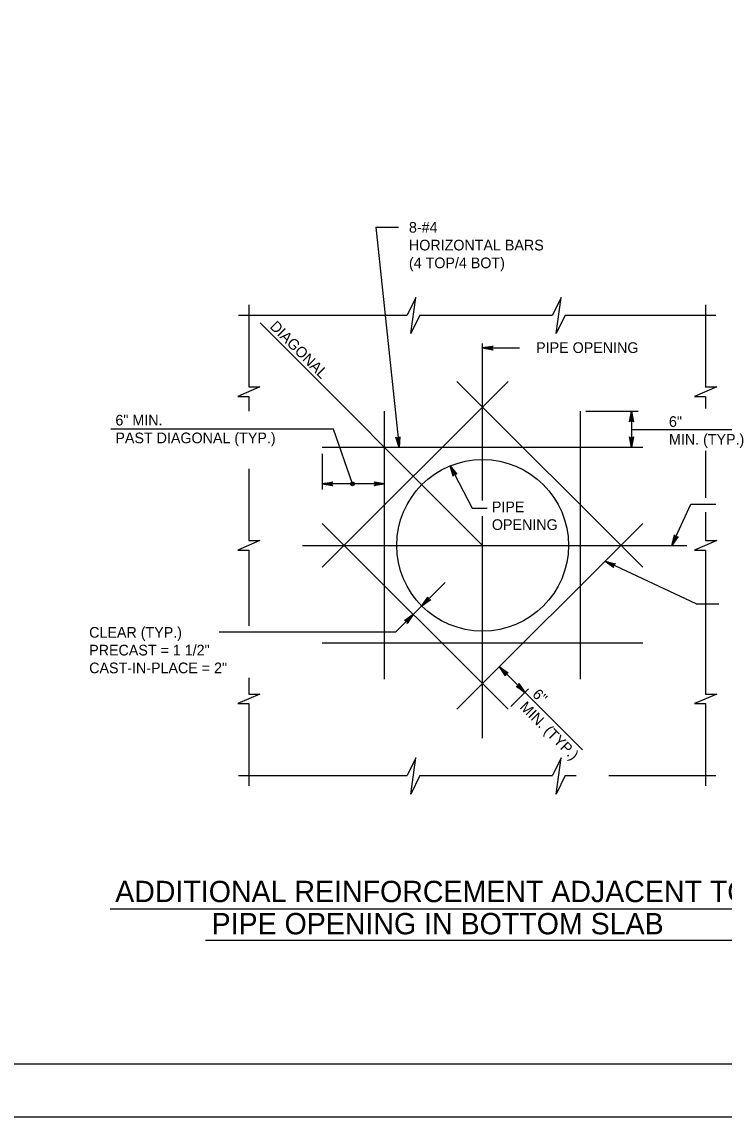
# Model space of a CAD drawing. Extents: x -6420 to 49575, y -4552 to 11624.
# Drawn here: x 8339 to 8986, y -2018 to -1007 of the extents above; entities that cross this region are included whole.
import ezdxf

# ---------------------------------------------------------------- set-up
doc = ezdxf.new("R2010")
doc.units = 0
doc.layers.add('1', color=7, linetype='Continuous')
doc.layers.add('PLT-BNDY', color=7, linetype='Continuous')

msp = doc.modelspace()

# ---------------------------------------------------------------- linework, layer by layer
at = {"layer": '1'}
for p, q in [((8665, -1196.7), (8685.8, -1196.7)), ((8665, -1196.7), (8686.4, -1400)), ((8538.4, -1277.8), (8694, -1277.8)), ((8705.6, -1277.8), (8828, -1277.8)), ((8839.6, -1277.8), (8978.6, -1277.8)), ((8763.4, -1490.3), (8558.2, -1285.1)), ((8763.4, -1448.8), (8763.4, -1304.1)), ((8763.4, -1308.2), (8797.4, -1308.2)), ((8787, -1339), (8615.5, -1510.5)), ((8911.3, -1510.5), (8739.8, -1339)), ((8673.1, -1613.9), (8673.1, -1366.6)), ((8853.7, -1613.9), (8853.7, -1366.6)), ((8858.7, -1366.6), (8906.8, -1366.6)), ((8900.8, -1366.6), (8900.8, -1400)), ((8900.8, -1383.3), (9034.7, -1383.3)), ((8911.3, -1400), (8615.5, -1400)), ((8615.5, -1405.8), (8615.5, -1438.7)), ((8673.1, -1433.6), (8615.5, -1433.6)), ((8763.4, -1668.2), (8763.4, -1463.3)), ((8787, -1641.5), (8615.5, -1470)), ((8911.3, -1470), (8739.8, -1641.5)), ((8597.4, -1490.3), (8951.7, -1490.3)), ((8960.5, -1544.4), (8876.4, -1505)), ((8683.5, -1570.1), (8728.9, -1524.7)), ((8960.5, -1544.4), (8981.3, -1544.4)), ((8520.6, -1570.1), (8683.5, -1570.1)), ((8911.3, -1580.5), (8615.5, -1580.5)), ((8778.9, -1602.4), (8855.5, -1679)), ((8789.4, -1639.1), (8805.8, -1622.7)), ((8538.4, -1702.8), (8694, -1702.8)), ((8705.6, -1702.8), (8828, -1702.8)), ((8839.6, -1702.8), (8849.8, -1702.8)), ((8879.9, -1702.8), (8978.6, -1702.8)), ((8419.9, -1825.6), (9126.5, -1825.6)), ((8508, -1854.7), (9038.4, -1854.7))]:
    msp.add_line(p, q, dxfattribs=at)
for points in [[(10082.3, -1968.6), (10082.3, -118.2), (7503.5, -118.2), (7503.5, -1968.6), (10082.3, -1968.6), (10082.3, -1882.1), (9426.1, -1882.1), (9426.1, -1669.9), (10082.3, -1669.9), (10082.3, -1574.9), (9426.1, -1574.9), (9426.1, -1968.6), (9684.6, -1968.6), (9684.6, -1882.1), (9684.6, -1968.6), (9937.3, -1968.6), (9937.3, -1882.1), (9937.3, -1922.6), (10082.3, -1922.6)], [(8705.6, -1277.8), (8697.2, -1294.8), (8701.8, -1261.5), (8694, -1277.8)], [(8839.6, -1277.8), (8831.2, -1294.8), (8835.8, -1261.5), (8828, -1277.8)], [(8547.9, -1268.3), (8547.9, -1344.2), (8558.1, -1344.2), (8537.7, -1353), (8547.9, -1353), (8547.9, -1366.4)], [(8969.1, -1268.3), (8969.1, -1344.2), (8979.4, -1344.2), (8958.9, -1353), (8969.1, -1353), (8969.1, -1364.1)], [(8763.4, -1308.2), (8773.2, -1306.4), (8772.8, -1306.7), (8772.4, -1306.9), (8772.2, -1307.3), (8772, -1307.6), (8772, -1307.9), (8771.9, -1308.2), (8772, -1308.6), (8772, -1308.9), (8772.2, -1309.2), (8772.4, -1309.5), (8772.8, -1309.8), (8773.2, -1310.1), (8763.4, -1308.2), (8772.8, -1309.8), (8772.4, -1309.5), (8763.4, -1308.2), (8772.2, -1309.2), (8772, -1308.9), (8763.4, -1308.2), (8772, -1308.6), (8771.9, -1308.2), (8763.4, -1308.2), (8772, -1307.9), (8772, -1307.6), (8763.4, -1308.2), (8772.2, -1307.3), (8772.4, -1306.9), (8763.4, -1308.2), (8772.8, -1306.7)], [(8900.8, -1366.6), (8902.6, -1376.4), (8902.3, -1376.1), (8902.1, -1375.7), (8901.7, -1375.5), (8901.4, -1375.3), (8901.1, -1375.2), (8900.8, -1375.2), (8900.4, -1375.2), (8900.1, -1375.3), (8899.8, -1375.5), (8899.5, -1375.7), (8899.2, -1376.1), (8898.9, -1376.4), (8900.8, -1366.6), (8899.2, -1376.1), (8899.5, -1375.7), (8900.8, -1366.6), (8899.8, -1375.5), (8900.1, -1375.3), (8900.8, -1366.6), (8900.4, -1375.2), (8900.8, -1375.2), (8900.8, -1366.6), (8901.1, -1375.2), (8901.4, -1375.3), (8900.8, -1366.6), (8901.7, -1375.5), (8902.1, -1375.7), (8900.8, -1366.6), (8902.3, -1376.1)], [(8643.5, -1433.6), (8626, -1383), (8420.6, -1383)], [(8686.4, -1400), (8683.5, -1390.4), (8683.8, -1390.8), (8684.1, -1391.1), (8684.5, -1391.3), (8684.8, -1391.4), (8685.2, -1391.5), (8685.5, -1391.5), (8685.8, -1391.4), (8686.1, -1391.3), (8686.4, -1391.1), (8686.7, -1390.9), (8687, -1390.5), (8687.2, -1390.1), (8686.4, -1400), (8687, -1390.5), (8686.7, -1390.9), (8686.4, -1400), (8686.4, -1391.1), (8686.1, -1391.3), (8686.4, -1400), (8685.8, -1391.4), (8685.5, -1391.5), (8686.4, -1400), (8685.2, -1391.5), (8684.8, -1391.4), (8686.4, -1400), (8684.5, -1391.3), (8684.1, -1391.1), (8686.4, -1400), (8683.8, -1390.8)], [(8900.8, -1400), (8898.9, -1390.2), (8899.2, -1390.6), (8899.5, -1390.9), (8899.8, -1391.1), (8900.1, -1391.3), (8900.4, -1391.4), (8900.8, -1391.4), (8901.1, -1391.4), (8901.4, -1391.3), (8901.7, -1391.1), (8902.1, -1390.9), (8902.3, -1390.6), (8902.6, -1390.2), (8900.8, -1400), (8902.3, -1390.6), (8902.1, -1390.9), (8900.8, -1400), (8901.7, -1391.1), (8901.4, -1391.3), (8900.8, -1400), (8901.1, -1391.4), (8900.8, -1391.4), (8900.8, -1400), (8900.4, -1391.4), (8900.1, -1391.3), (8900.8, -1400), (8899.8, -1391.1), (8899.5, -1390.9), (8900.8, -1400), (8899.2, -1390.6)], [(8969.1, -1403.2), (8969.1, -1446.6)], [(8547.9, -1419.6), (8547.9, -1485.8), (8558.1, -1485.8), (8537.7, -1494.7), (8547.9, -1494.7), (8547.9, -1564.6)], [(8733.5, -1416.9), (8753.9, -1456.1), (8767.7, -1456.1)], [(8733.5, -1416.9), (8739.6, -1424.7), (8739.2, -1424.5), (8738.8, -1424.3), (8738.4, -1424.3), (8738, -1424.2), (8737.7, -1424.3), (8737.4, -1424.4), (8737.1, -1424.6), (8736.9, -1424.8), (8736.7, -1425.2), (8736.5, -1425.5), (8736.4, -1425.9), (8736.4, -1426.4), (8733.5, -1416.9), (8736.4, -1425.9), (8736.5, -1425.5), (8733.5, -1416.9), (8736.7, -1425.2), (8736.9, -1424.8), (8733.5, -1416.9), (8737.1, -1424.6), (8737.4, -1424.4), (8733.5, -1416.9), (8737.7, -1424.3), (8738, -1424.2), (8733.5, -1416.9), (8738.4, -1424.3), (8738.8, -1424.3), (8733.5, -1416.9), (8739.2, -1424.5)], [(8615.5, -1433.6), (8625.3, -1431.8), (8624.9, -1432), (8624.5, -1432.3), (8624.3, -1432.6), (8624.1, -1432.9), (8624.1, -1433.3), (8624, -1433.6), (8624.1, -1433.9), (8624.1, -1434.2), (8624.3, -1434.6), (8624.5, -1434.9), (8624.9, -1435.2), (8625.3, -1435.4), (8615.5, -1433.6), (8624.9, -1435.2), (8624.5, -1434.9), (8615.5, -1433.6), (8624.3, -1434.6), (8624.1, -1434.2), (8615.5, -1433.6), (8624.1, -1433.9), (8624, -1433.6), (8615.5, -1433.6), (8624.1, -1433.3), (8624.1, -1432.9), (8615.5, -1433.6), (8624.3, -1432.6), (8624.5, -1432.3), (8615.5, -1433.6), (8624.9, -1432)], [(8673.1, -1433.6), (8663.3, -1435.4), (8663.7, -1435.2), (8664.1, -1434.9), (8664.3, -1434.6), (8664.5, -1434.2), (8664.5, -1433.9), (8664.6, -1433.6), (8664.5, -1433.3), (8664.5, -1432.9), (8664.3, -1432.6), (8664.1, -1432.3), (8663.7, -1432), (8663.3, -1431.8), (8673.1, -1433.6), (8663.7, -1432), (8664.1, -1432.3), (8673.1, -1433.6), (8664.3, -1432.6), (8664.5, -1432.9), (8673.1, -1433.6), (8664.5, -1433.3), (8664.6, -1433.6), (8673.1, -1433.6), (8664.5, -1433.9), (8664.5, -1434.2), (8673.1, -1433.6), (8664.3, -1434.6), (8664.1, -1434.9), (8673.1, -1433.6), (8663.7, -1435.2)], [(8938, -1490.3), (8955.4, -1452.4), (8978.6, -1452.4)], [(8969.1, -1459.7), (8969.1, -1485.8), (8979.4, -1485.8), (8958.9, -1494.7), (8969.1, -1494.7), (8969.1, -1613.8)], [(8938, -1490.3), (8940.4, -1480.7), (8940.5, -1481.1), (8940.5, -1481.6), (8940.8, -1481.9), (8941, -1482.2), (8941.2, -1482.4), (8941.5, -1482.6), (8941.8, -1482.7), (8942.2, -1482.7), (8942.5, -1482.7), (8942.9, -1482.7), (8943.3, -1482.4), (8943.7, -1482.2), (8938, -1490.3), (8943.3, -1482.4), (8942.9, -1482.7), (8938, -1490.3), (8942.5, -1482.7), (8942.2, -1482.7), (8938, -1490.3), (8941.8, -1482.7), (8941.5, -1482.6), (8938, -1490.3), (8941.2, -1482.4), (8941, -1482.2), (8938, -1490.3), (8940.8, -1481.9), (8940.5, -1481.6), (8938, -1490.3), (8940.5, -1481.1)], [(8876.4, -1505), (8886, -1507.4), (8885.5, -1507.5), (8885.1, -1507.6), (8884.8, -1507.8), (8884.5, -1508), (8884.3, -1508.3), (8884.1, -1508.6), (8884, -1508.9), (8883.9, -1509.2), (8883.9, -1509.6), (8884, -1510), (8884.2, -1510.4), (8884.4, -1510.8), (8876.4, -1505), (8884.2, -1510.4), (8884, -1510), (8876.4, -1505), (8883.9, -1509.6), (8883.9, -1509.2), (8876.4, -1505), (8884, -1508.9), (8884.1, -1508.6), (8876.4, -1505), (8884.3, -1508.3), (8884.5, -1508), (8876.4, -1505), (8884.8, -1507.8), (8885.1, -1507.6), (8876.4, -1505), (8885.5, -1507.5)], [(8707.4, -1546.2), (8713, -1538), (8712.9, -1538.5), (8712.9, -1538.9), (8713, -1539.3), (8713, -1539.7), (8713.2, -1539.9), (8713.4, -1540.2), (8713.7, -1540.4), (8714, -1540.6), (8714.3, -1540.7), (8714.7, -1540.8), (8715.2, -1540.7), (8715.6, -1540.6), (8707.4, -1546.2), (8715.2, -1540.7), (8714.7, -1540.8), (8707.4, -1546.2), (8714.3, -1540.7), (8714, -1540.6), (8707.4, -1546.2), (8713.7, -1540.4), (8713.4, -1540.2), (8707.4, -1546.2), (8713.2, -1539.9), (8713, -1539.7), (8707.4, -1546.2), (8713, -1539.3), (8712.9, -1538.9), (8707.4, -1546.2), (8712.9, -1538.5)], [(8699.5, -1554.1), (8693.9, -1562.3), (8694, -1561.9), (8694.1, -1561.4), (8694, -1561), (8693.9, -1560.7), (8693.7, -1560.4), (8693.5, -1560.1), (8693.2, -1559.9), (8693, -1559.7), (8692.6, -1559.6), (8692.2, -1559.6), (8691.8, -1559.6), (8691.3, -1559.7), (8699.5, -1554.1), (8691.8, -1559.6), (8692.2, -1559.6), (8699.5, -1554.1), (8692.6, -1559.6), (8693, -1559.7), (8699.5, -1554.1), (8693.2, -1559.9), (8693.5, -1560.1), (8699.5, -1554.1), (8693.7, -1560.4), (8693.9, -1560.7), (8699.5, -1554.1), (8694, -1561), (8694.1, -1561.4), (8699.5, -1554.1), (8694, -1561.9)], [(8778.9, -1602.4), (8787.1, -1608), (8786.7, -1608), (8786.2, -1607.9), (8785.8, -1608), (8785.5, -1608.1), (8785.2, -1608.3), (8784.9, -1608.4), (8784.7, -1608.7), (8784.5, -1609), (8784.5, -1609.4), (8784.4, -1609.7), (8784.4, -1610.2), (8784.5, -1610.6), (8778.9, -1602.4), (8784.4, -1610.2), (8784.4, -1609.7), (8778.9, -1602.4), (8784.5, -1609.4), (8784.5, -1609), (8778.9, -1602.4), (8784.7, -1608.7), (8784.9, -1608.4), (8778.9, -1602.4), (8785.2, -1608.3), (8785.5, -1608.1), (8778.9, -1602.4), (8785.8, -1608), (8786.2, -1607.9), (8778.9, -1602.4), (8786.7, -1608)], [(8547.9, -1612.9), (8547.9, -1627.5), (8558.1, -1627.5), (8537.7, -1636.3), (8547.9, -1636.3), (8547.9, -1712.2)], [(8547.9, -1612.4), (8547.9, -1612.9)], [(8969.1, -1613.8), (8969.1, -1627.5), (8979.4, -1627.5), (8958.9, -1636.3), (8969.1, -1636.3), (8969.1, -1712.2)], [(8802.5, -1626), (8794.3, -1620.4), (8794.7, -1620.4), (8795.2, -1620.5), (8795.5, -1620.4), (8795.9, -1620.3), (8796.2, -1620.1), (8796.4, -1619.9), (8796.6, -1619.7), (8796.8, -1619.4), (8796.9, -1619), (8797, -1618.7), (8796.9, -1618.2), (8796.8, -1617.8), (8802.5, -1626), (8796.9, -1618.2), (8797, -1618.7), (8802.5, -1626), (8796.9, -1619), (8796.8, -1619.4), (8802.5, -1626), (8796.6, -1619.7), (8796.4, -1619.9), (8802.5, -1626), (8796.2, -1620.1), (8795.9, -1620.3), (8802.5, -1626), (8795.5, -1620.4), (8795.2, -1620.5), (8802.5, -1626), (8794.7, -1620.4)], [(8705.6, -1702.8), (8697.2, -1719.8), (8701.8, -1686.5), (8694, -1702.8)], [(8839.6, -1702.8), (8831.2, -1719.8), (8835.8, -1686.5), (8828, -1702.8)]]:
    msp.add_lwpolyline(points, dxfattribs=at)
for centre, radius in [((8763.4, -1490.3), 79.2), ((8643.5, -1433.6), 1.74), ((8643.5, -1433.6), 0.868)]:
    msp.add_circle(centre, radius, dxfattribs=at)
at = {"layer": 'PLT-BNDY'}
msp.add_lwpolyline([(7375.6, -69), (10134.8, -69), (10134.8, -2017.8), (7375.6, -2017.8)], close=True, dxfattribs=at)

# ---------------------------------------------------------------- texts
at = {"layer": '1'}
for s, height, p in [('8-#4', 9.84, (8695.5, -1201.8)), ('HORIZONTAL BARS', 9.843, (8695.5, -1218.2)), ('(4 TOP/4 BOT)', 9.843, (8695.5, -1234.6)), ('  PIPE OPENING', 9.843, (8805.5, -1312.8)), ('6" MIN.', 9.84, (8424.8, -1379.7)), ('6"', 9.84, (8935.3, -1381)), ('PAST DIAGONAL (TYP.)', 9.843, (8424.8, -1396.1)), ('MIN. (TYP.)', 9.843, (8935.3, -1397.4)), ('PIPE', 9.84, (8772, -1459.7)), ('OPENING', 9.84, (8772, -1476.1)), ('CLEAR (TYP.)', 9.843, (8400.6, -1575.5)), ('PRECAST = 1 1/2"', 9.843, (8400.6, -1591.9)), ('CAST-IN-PLACE = 2"', 9.843, (8400.6, -1608.3)), ('ADDITIONAL REINFORCEMENT ADJACENT TO', 19.685, (8424.6, -1819.5)), ('PIPE OPENING IN BOTTOM SLAB', 19.685, (8513.5, -1849.2))]:
    msp.add_text(s, height=height, dxfattribs=at).set_placement(p)
for s, height, p in [('DIAGONAL', 9.84, (8566.6, -1289.1)), ('6"', 9.84, (8808.6, -1628.6)), ('MIN. (TYP.)', 9.843, (8797, -1640.2))]:
    msp.add_text(s, height=height, rotation=315, dxfattribs=at).set_placement(p)

doc.saveas('drawing.dxf')
